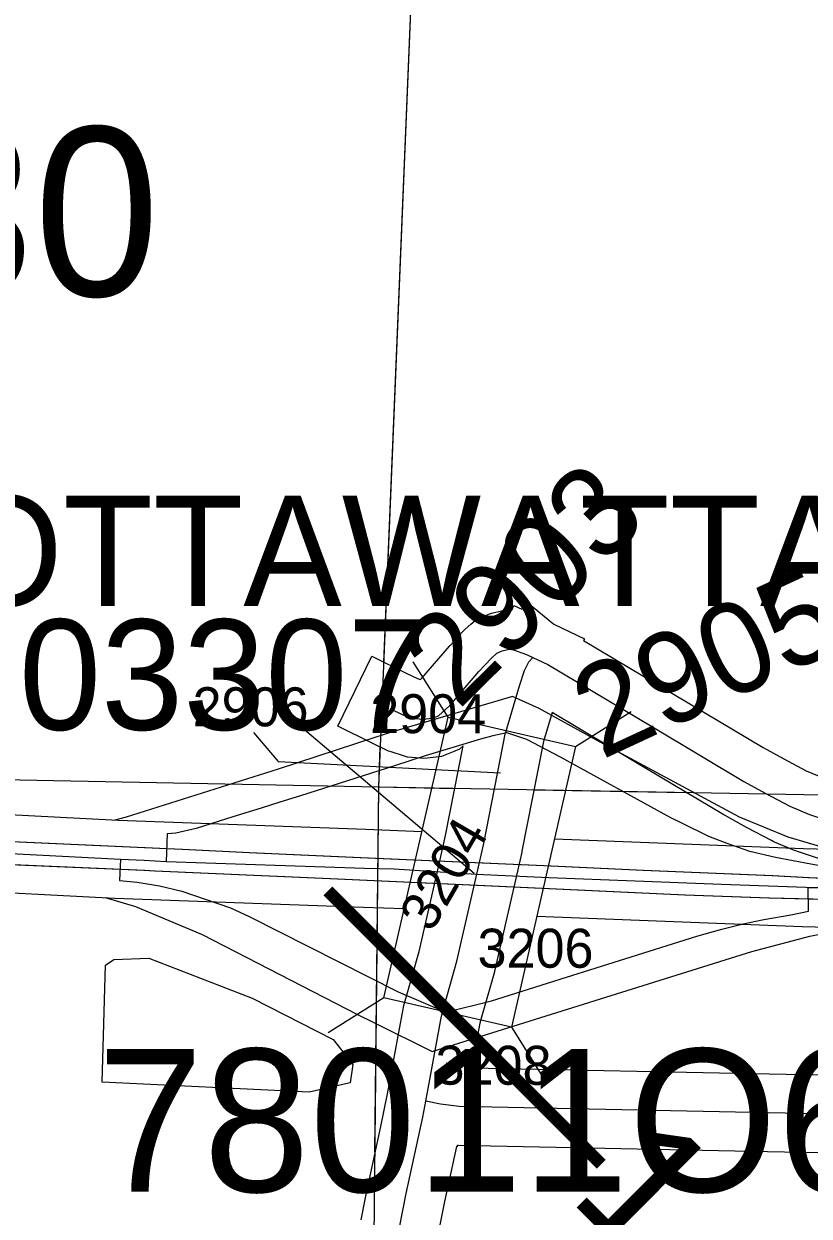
# Model space of a CAD drawing. Extents: x -132.8 to -73.3, y -60 to -26.
# Drawn here: x -126.96 to -126.356, y -43.548 to -42.63 of the extents above; entities that cross this region are included whole.
import ezdxf

# ---------------------------------------------------------------- set-up
doc = ezdxf.new("R2010")
doc.units = 0
for name, color, linetype in [('tdCoDivCarto', 7, 'Continuous'), ('tdCoHydroRiver', 7, 'Continuous'), ('tdCoInt', 7, 'Continuous'), ('tdCoIntCL', 7, 'Continuous'), ('tdCoIntRamp', 7, 'Continuous'), ('tdCoIntRte', 7, 'Continuous'), ('tdCoPrimary', 7, 'Continuous'), ('tdCoSecRdNmbr', 7, 'Continuous'), ('tdCoSecRteBand', 7, 'Continuous'), ('tdCoSecRteCL', 7, 'Continuous'), ('tdCoSectLine', 7, 'Continuous'), ('tdCoSectLinePart', 7, 'Continuous'), ('tdCoSectNmbr', 7, 'Continuous'), ('tdCoStrucNonDivPri', 7, 'Continuous'), ('tdCoStrucPriMaintName', 7, 'Continuous'), ('tdCoStrucSecCoName', 7, 'Continuous'), ('tdCoStrucSecFHWANum', 7, 'Continuous'), ('tdCoSurfConc', 7, 'Continuous'), ('tdCoSurfGravel', 7, 'Continuous'), ('tdStHwyIntRefPost1', 7, 'Continuous')]:
    doc.layers.add(name, color=color, linetype=linetype)

msp = doc.modelspace()

# ---------------------------------------------------------------- linework, layer by layer
at = {"layer": 'tdCoDivCarto'}
for p, q in [((-126.84998, -43.26482), (-127.0492, -43.25597)), ((-126.8381, -43.26534), (-126.84998, -43.26482)), ((-126.78656, -43.26806), (-126.8381, -43.26534)), ((-126.70099, -43.27176), (-126.78656, -43.26806)), ((-127.0075, -43.27532), (-126.86759, -43.28142)), ((-127.0075, -43.27532), (-126.86759, -43.28142)), ((-126.55968, -43.27792), (-126.70099, -43.27176)), ((-126.48324, -43.28162), (-126.55968, -43.27792)), ((-126.86759, -43.28142), (-126.85915, -43.28178)), ((-126.85915, -43.28178), (-126.72425, -43.2877)), ((-126.72425, -43.2877), (-126.59429, -43.29362)), ((-126.38385, -43.28581), (-126.48324, -43.28162)), ((-126.35581, -43.28715), (-126.38385, -43.28581)), ((-126.59429, -43.29362), (-126.45126, -43.30028)), ((-126.45126, -43.30028), (-126.3864, -43.30275)), ((-126.3864, -43.30275), (-126.34155, -43.30376))]:
    msp.add_line(p, q, dxfattribs=at)
for points in [[(-126.84998, -43.26482), (-127.0492, -43.25597), (-127.12244, -43.25277), (-127.14472, -43.25166)], [(-126.84998, -43.26482), (-127.0492, -43.25597), (-127.12244, -43.25277), (-127.14472, -43.25166)], [(-126.84998, -43.26482), (-127.0492, -43.25597), (-127.12244, -43.25277), (-127.14472, -43.25166)], [(-126.35581, -43.28715), (-126.38385, -43.28581), (-126.48324, -43.28162), (-126.55968, -43.27792), (-126.70099, -43.27176), (-126.78656, -43.26806), (-126.8381, -43.26534), (-126.84998, -43.26482)], [(-126.35581, -43.28715), (-126.38385, -43.28581), (-126.48324, -43.28162), (-126.55968, -43.27792), (-126.70099, -43.27176), (-126.78656, -43.26806), (-126.8381, -43.26534), (-126.84998, -43.26482)], [(-126.35581, -43.28715), (-126.38385, -43.28581), (-126.48324, -43.28162), (-126.55968, -43.27792), (-126.70099, -43.27176), (-126.78656, -43.26806), (-126.8381, -43.26534), (-126.84998, -43.26482)], [(-127.0075, -43.27532), (-126.86759, -43.28142)], [(-127.0075, -43.27532), (-126.86759, -43.28142)], [(-126.16224, -43.27792), (-126.16709, -43.27866), (-126.19446, -43.28187), (-126.22815, -43.28482), (-126.25069, -43.2868), (-126.2968, -43.28828), (-126.33231, -43.28828), (-126.35581, -43.28715)], [(-126.86759, -43.28142), (-126.85915, -43.28178), (-126.72425, -43.2877), (-126.59429, -43.29362), (-126.45126, -43.30028), (-126.3864, -43.30275), (-126.34155, -43.30376)], [(-126.86759, -43.28142), (-126.85915, -43.28178), (-126.72425, -43.2877), (-126.59429, -43.29362), (-126.45126, -43.30028), (-126.3864, -43.30275), (-126.34155, -43.30376)], [(-126.86759, -43.28142), (-126.85915, -43.28178), (-126.72425, -43.2877), (-126.59429, -43.29362), (-126.45126, -43.30028), (-126.3864, -43.30275), (-126.34155, -43.30376)]]:
    msp.add_lwpolyline(points, dxfattribs=at)
at = {"layer": 'tdCoHydroRiver'}
msp.add_lwpolyline([(-126.7408, -43.45211), (-126.89999, -43.44441), (-126.89744, -43.35455), (-126.89099, -43.35), (-126.86414, -43.34919), (-126.78451, -43.37986), (-126.72228, -43.41162), (-126.70706, -43.43098), (-126.70904, -43.44513), (-126.7408, -43.45211)], dxfattribs=at)
at = {"layer": 'tdCoInt'}
for points in [[(-126.55186, -43.25714), (-126.36026, -43.26458), (-126.30069, -43.26626), (-126.25605, -43.26586), (-126.16483, -43.25693), (-126.1179, -43.2503), (-126.026, -43.2282), (-125.95856, -43.20636), (-125.68881, -43.10485), (-125.19005, -42.91762), (-125.07247, -42.87419), (-125.01639, -42.85224), (-124.84004, -42.7862), (-124.76943, -42.76141), (-124.67519, -42.72546), (-124.66222, -42.72105)], [(-126.56548, -43.31662), (-126.36114, -43.32459), (-126.30169, -43.32627), (-126.25286, -43.32583), (-126.15771, -43.31652), (-126.10709, -43.30937), (-126.01003, -43.28604), (-125.93817, -43.26279), (-125.66785, -43.16107), (-125.16944, -42.97396), (-125.05087, -42.93017), (-124.99552, -42.9085), (-124.8201, -42.8428), (-124.74695, -42.81707), (-124.65502, -42.78198), (-124.64291, -42.77786)], [(-127.97291, -43.31996), (-127.5558, -43.2493), (-127.44439, -43.22984), (-127.39013, -43.22433), (-127.3303, -43.22342), (-127.14422, -43.22959), (-126.88767, -43.24287), (-126.69719, -43.2498), (-126.65393, -43.2516)], [(-127.95717, -43.38149), (-127.43603, -43.28929), (-127.38678, -43.28428), (-127.33084, -43.28343), (-127.14677, -43.28954), (-126.89018, -43.30282), (-126.69884, -43.30978), (-126.6675, -43.3108)]]:
    msp.add_lwpolyline(points, dxfattribs=at)
at = {"layer": 'tdCoIntCL'}
for points in [[(-126.34172, -43.29455), (-126.34172, -43.27893), (-126.35462, -43.27673), (-126.38179, -43.27152), (-126.40155, -43.26685), (-126.41883, -43.26081), (-126.4331, -43.25533), (-126.45443, -43.24477), (-126.46235, -43.24101), (-126.54726, -43.19441), (-126.57317, -43.18071), (-126.58855, -43.17551), (-126.59935, -43.17802), (-126.60889, -43.18047), (-126.65134, -43.19343), (-126.67495, -43.2009), (-126.74735, -43.22402), (-126.7632, -43.22896), (-126.77772, -43.23349), (-126.79942, -43.24039), (-126.82778, -43.24927), (-126.84332, -43.25297), (-126.84994, -43.2534), (-126.8508, -43.2746)], [(-127.70686, -43.30518), (-127.67895, -43.30047), (-127.56732, -43.28149), (-127.55646, -43.27964), (-127.54856, -43.2783), (-127.52643, -43.27462), (-127.46219, -43.2634), (-127.44447, -43.2604), (-127.43623, -43.25917), (-127.43318, -43.25872), (-127.41305, -43.25618), (-127.4064, -43.25567), (-127.38846, -43.2543), (-127.35956, -43.25387), (-127.33057, -43.25343), (-127.14549, -43.25957), (-126.98067, -43.26806), (-126.88593, -43.27294)], [(-126.88593, -43.27294), (-126.88679, -43.2894), (-126.87313, -43.29056), (-126.856, -43.2935), (-126.83863, -43.29741), (-126.8215, -43.30329), (-126.8012, -43.31038), (-126.78678, -43.31707), (-126.67226, -43.37497), (-126.63556, -43.39063), (-126.60041, -43.38195), (-126.5427, -43.3637), (-126.49289, -43.34792), (-126.44234, -43.33213), (-126.44228, -43.33212), (-126.4231, -43.32671), (-126.40658, -43.32251), (-126.39079, -43.31931), (-126.36983, -43.31561), (-126.35627, -43.31295), (-126.35654, -43.29457)], [(-126.88593, -43.27294), (-126.86763, -43.27353), (-126.8508, -43.2746)], [(-126.8508, -43.2746), (-126.69802, -43.27979), (-126.67535, -43.28027), (-126.61211, -43.28451), (-126.55617, -43.287), (-126.42327, -43.29204), (-126.42326, -43.29204), (-126.35831, -43.29451), (-126.35654, -43.29457)], [(-126.35654, -43.29457), (-126.34172, -43.29455)]]:
    msp.add_lwpolyline(points, dxfattribs=at)
at = {"layer": 'tdCoIntRamp'}
for points in [[(-126.5842, -43.14768), (-126.67732, -43.17511), (-126.6901, -43.17927)], [(-126.51671, -43.18282), (-126.56358, -43.15693), (-126.5842, -43.14768)], [(-126.6901, -43.17927), (-126.76448, -43.20347)], [(-126.34066, -43.26513), (-126.37184, -43.25588), (-126.40945, -43.24046), (-126.51671, -43.18282)], [(-126.76448, -43.20347), (-126.8817, -43.24046), (-126.89036, -43.24273)], [(-126.89765, -43.30243), (-126.8743, -43.30921), (-126.82313, -43.33078), (-126.70353, -43.39244), (-126.69038, -43.39895)], [(-126.64605, -43.42094), (-126.39989, -43.34404), (-126.35519, -43.33202), (-126.32361, -43.32565)], [(-126.69038, -43.39895), (-126.64605, -43.42094)]]:
    msp.add_lwpolyline(points, dxfattribs=at)
at = {"layer": 'tdCoIntRte'}
for points in [[(-125.98818, -43.23772), (-126.03627, -43.25178), (-126.08732, -43.26411), (-126.12727, -43.2725), (-126.16262, -43.27792), (-126.16746, -43.27866), (-126.19484, -43.28187), (-126.22852, -43.28482), (-126.25106, -43.2868), (-126.29718, -43.28828), (-126.33269, -43.28828), (-126.35619, -43.28715), (-126.38423, -43.28581), (-126.48361, -43.28162), (-126.56006, -43.27792), (-126.70137, -43.27176), (-126.78694, -43.26806), (-126.83848, -43.26534), (-126.85036, -43.26482), (-127.04958, -43.25597)], [(-125.98818, -43.23772), (-126.03627, -43.25178), (-126.08732, -43.26411), (-126.12727, -43.2725), (-126.16262, -43.27792), (-126.16746, -43.27866), (-126.19484, -43.28187), (-126.22852, -43.28482), (-126.25106, -43.2868), (-126.29718, -43.28828), (-126.33269, -43.28828), (-126.35619, -43.28715), (-126.38423, -43.28581), (-126.48361, -43.28162), (-126.56006, -43.27792), (-126.70137, -43.27176), (-126.78694, -43.26806), (-126.83848, -43.26534), (-126.85036, -43.26482), (-127.04958, -43.25597)], [(-127.00788, -43.27532), (-126.86797, -43.28142), (-126.85952, -43.28178), (-126.72463, -43.2877), (-126.59467, -43.29362), (-126.45164, -43.30028), (-126.38678, -43.30275), (-126.35674, -43.30342), (-126.34193, -43.30376), (-126.28814, -43.30497), (-126.22673, -43.30225), (-126.18404, -43.29877), (-126.18136, -43.29855), (-126.15176, -43.29461), (-126.11115, -43.28755), (-126.10491, -43.28647), (-126.05633, -43.27611), (-126.01835, -43.2665), (-125.96237, -43.24973)], [(-127.00788, -43.27532), (-126.86797, -43.28142), (-126.85952, -43.28178), (-126.72463, -43.2877), (-126.59467, -43.29362), (-126.45164, -43.30028), (-126.38678, -43.30275), (-126.34193, -43.30376), (-126.28814, -43.30497), (-126.22673, -43.30225), (-126.18404, -43.29877), (-126.18136, -43.29855), (-126.15176, -43.29461), (-126.11115, -43.28755), (-126.10491, -43.28647), (-126.05633, -43.27611), (-126.01835, -43.2665), (-125.96237, -43.24973)]]:
    msp.add_lwpolyline(points, dxfattribs=at)
at = {"layer": 'tdCoPrimary'}
msp.add_line((-127.0075, -43.27532), (-126.86759, -43.28142), dxfattribs=at)
msp.add_line((-127.0075, -43.27532), (-126.86759, -43.28142), dxfattribs=at)
for points in [[(-125.9878, -43.23772), (-126.03589, -43.25178), (-126.08694, -43.26411), (-126.12689, -43.2725), (-126.16709, -43.27866), (-126.19446, -43.28187), (-126.22815, -43.28482), (-126.25069, -43.2868), (-126.2968, -43.28828), (-126.33231, -43.28828), (-126.35581, -43.28715), (-126.38385, -43.28581), (-126.48324, -43.28162), (-126.55968, -43.27792), (-126.70099, -43.27176), (-126.78656, -43.26806), (-126.8381, -43.26534), (-126.84998, -43.26482), (-127.0492, -43.25597)], [(-126.84998, -43.26482), (-127.0492, -43.25597), (-127.12244, -43.25277), (-127.14472, -43.25166)], [(-126.84998, -43.26482), (-127.0492, -43.25597), (-127.12244, -43.25277), (-127.14472, -43.25166)], [(-127.0075, -43.27532), (-126.86759, -43.28142), (-126.85915, -43.28178), (-126.72425, -43.2877), (-126.59429, -43.29362), (-126.45126, -43.30028), (-126.3864, -43.30275), (-126.34155, -43.30376), (-126.28776, -43.30497), (-126.22635, -43.30225), (-126.18366, -43.29877), (-126.18098, -43.29855), (-126.15138, -43.29461), (-126.11077, -43.28755), (-126.10453, -43.28647), (-126.05595, -43.27611), (-126.01797, -43.2665), (-125.96199, -43.24973)], [(-126.35581, -43.28715), (-126.38385, -43.28581), (-126.48324, -43.28162), (-126.55968, -43.27792), (-126.70099, -43.27176), (-126.78656, -43.26806), (-126.8381, -43.26534), (-126.84998, -43.26482)], [(-126.35581, -43.28715), (-126.38385, -43.28581), (-126.48324, -43.28162), (-126.55968, -43.27792), (-126.70099, -43.27176), (-126.78656, -43.26806), (-126.8381, -43.26534), (-126.84998, -43.26482)], [(-126.86759, -43.28142), (-126.85915, -43.28178), (-126.72425, -43.2877), (-126.59429, -43.29362), (-126.45126, -43.30028), (-126.3864, -43.30275), (-126.34155, -43.30376)], [(-126.86759, -43.28142), (-126.85915, -43.28178), (-126.72425, -43.2877), (-126.59429, -43.29362), (-126.45126, -43.30028), (-126.3864, -43.30275), (-126.34155, -43.30376)]]:
    msp.add_lwpolyline(points, dxfattribs=at)
at = {"layer": 'tdCoSecRdNmbr'}
msp.add_lwpolyline([(-126.7835, -43.17533), (-126.76459, -43.19759), (-126.59331, -43.20649)], dxfattribs=at)
at = {"layer": 'tdCoSecRteBand'}
for points in [[(-126.70061, -43.55047), (-126.69543, -43.52433), (-126.69537, -43.52404), (-126.69531, -43.52376), (-126.68544, -43.4786), (-126.68039, -43.45355), (-126.67501, -43.4243), (-126.66839, -43.38823), (-126.66814, -43.38688), (-126.66777, -43.38556), (-126.66671, -43.3818), (-126.65612, -43.34398), (-126.64098, -43.27782), (-126.63567, -43.25462), (-126.62209, -43.18574), (-126.62488, -43.1883), (-126.62995, -43.19033), (-126.63489, -43.1923), (-126.63872, -43.19383), (-126.64283, -43.19427), (-126.64974, -43.19501), (-126.65253, -43.19531), (-126.65533, -43.19509), (-126.66149, -43.1946), (-126.66488, -43.19432), (-126.66813, -43.1933), (-126.6775, -43.19034), (-126.67962, -43.18967), (-126.68162, -43.18869), (-126.69173, -43.18376), (-126.7187, -43.17061), (-126.69239, -43.11668), (-126.66543, -43.12984), (-126.65731, -43.13379), (-126.65499, -43.13453), (-126.65405, -43.13366), (-126.63279, -43.1089), (-126.63241, -43.10847), (-126.63203, -43.10805), (-126.62265, -43.09794), (-126.62167, -43.09687), (-126.62058, -43.09591), (-126.61614, -43.09196), (-126.61291, -43.08908), (-126.60899, -43.08724), (-126.60479, -43.08527), (-126.60199, -43.08394), (-126.59897, -43.08323), (-126.59379, -43.08199), (-126.58824, -43.08067), (-126.58472, -43.08118), (-126.58305, -43.07763), (-126.57693, -43.08051), (-126.57261, -43.0753), (-126.55245, -43.09201), (-126.52875, -43.10314), (-126.5294, -43.10454), (-126.45976, -43.14608), (-126.39114, -43.18701), (-126.37532, -43.19574), (-126.358, -43.20486), (-126.34502, -43.2103)], [(-126.34542, -43.27333), (-126.3649, -43.26692), (-126.36603, -43.26655), (-126.36713, -43.26609), (-126.38242, -43.25968), (-126.38363, -43.25917), (-126.38479, -43.25856), (-126.40353, -43.2487), (-126.4038, -43.24856), (-126.40406, -43.24841), (-126.42058, -43.23929), (-126.42102, -43.23905), (-126.42145, -43.23879), (-126.4905, -43.19761), (-126.55354, -43.16001), (-126.56025, -43.18229), (-126.57689, -43.26667), (-126.57698, -43.26712), (-126.57708, -43.26756), (-126.58249, -43.2912), (-126.5978, -43.35807), (-126.59796, -43.35877), (-126.59815, -43.35946), (-126.60894, -43.39798), (-126.60962, -43.40042), (-126.61569, -43.43344), (-126.38669, -43.43819), (-126.07204, -43.44435)], [(-125.74334, -43.51075), (-126.0732, -43.50434), (-126.07321, -43.50434), (-126.07321, -43.50434), (-126.38788, -43.49818), (-126.3879, -43.49818), (-126.38791, -43.49818), (-126.62589, -43.49324), (-126.62667, -43.49323), (-126.62685, -43.49416), (-126.62741, -43.49406), (-126.63663, -43.53628), (-126.64148, -43.56075)]]:
    msp.add_lwpolyline(points, dxfattribs=at)
at = {"layer": 'tdCoSecRteCL'}
for points in [[(-126.56865, -43.11754), (-126.557, -43.12301), (-126.47513, -43.17184), (-126.40608, -43.21303), (-126.38956, -43.22215), (-126.37081, -43.23201), (-126.35552, -43.23843), (-126.33604, -43.24484), (-126.31705, -43.25002), (-126.29239, -43.2547), (-126.26773, -43.25668), (-126.2448, -43.25692), (-126.21027, -43.25495), (-126.16983, -43.251), (-126.12224, -43.24311), (-126.06453, -43.23127), (-125.98882, -43.20982), (-125.93087, -43.19009), (-125.78019, -43.13362), (-125.60609, -43.06802), (-125.42015, -42.99798), (-125.21596, -42.92129), (-125.05492, -42.86136)], [(-126.67858, -43.1568), (-126.66847, -43.16173), (-126.6591, -43.16469), (-126.65293, -43.16518), (-126.64603, -43.16444), (-126.6411, -43.16247), (-126.63246, -43.15458), (-126.61002, -43.12844), (-126.60065, -43.11833), (-126.59621, -43.11438), (-126.59202, -43.11241), (-126.58684, -43.11118), (-126.58339, -43.11167), (-126.57328, -43.11537), (-126.56865, -43.11754)], [(-126.65093, -43.45923), (-126.63888, -43.39365), (-126.63783, -43.38989), (-126.62704, -43.35137), (-126.61174, -43.28451), (-126.60632, -43.26087), (-126.58944, -43.17526), (-126.5894, -43.17505), (-126.5787, -43.13954), (-126.575, -43.1277), (-126.57155, -43.12104), (-126.56865, -43.11754)], [(-126.67932, -43.97701), (-126.67784, -43.88971), (-126.67675, -43.79795), (-126.67636, -43.76469), (-126.67463, -43.6473), (-126.6734, -43.58368), (-126.67266, -43.57085), (-126.67118, -43.5563), (-126.666, -43.53016), (-126.65318, -43.47147), (-126.65093, -43.45923)], [(-125.04254, -43.49802), (-125.29704, -43.49186), (-125.42898, -43.4889), (-125.69006, -43.48212), (-125.74266, -43.48076), (-126.07262, -43.47435), (-126.38729, -43.46818), (-126.62527, -43.46325), (-126.63957, -43.46152), (-126.65093, -43.45923)]]:
    msp.add_lwpolyline(points, dxfattribs=at)
at = {"layer": 'tdCoSectLine'}
for points in [[(-126.6872, -43.2173), (-126.6545, -42.42728)], [(-127.67482, -43.19789), (-126.6872, -43.2173)], [(-126.69726, -44.20866), (-126.6872, -43.2173)], [(-126.6872, -43.2173), (-125.66265, -43.23573)]]:
    msp.add_lwpolyline(points, dxfattribs=at)
at = {"layer": 'tdCoSectLinePart'}
for points in [[(-126.68323, -43.12125), (-126.6545, -42.42728)], [(-126.6872, -43.2173), (-126.68594, -43.18669)], [(-127.67482, -43.19789), (-126.6872, -43.2173)], [(-126.69006, -43.4985), (-126.6872, -43.2173)], [(-126.6872, -43.2173), (-126.62877, -43.21835)], [(-126.56752, -43.21945), (-126.45071, -43.22155)]]:
    msp.add_lwpolyline(points, dxfattribs=at)
at = {"layer": 'tdCoStrucNonDivPri'}
for p, q in [((-126.63379, -43.16359), (-126.66059, -43.12089)), ((-126.53559, -43.18607), (-126.49289, -43.15928)), ((-126.68326, -43.37971), (-126.63379, -43.16359)), ((-126.63379, -43.16359), (-126.53559, -43.18607)), ((-126.53559, -43.18607), (-126.58506, -43.40219)), ((-126.68326, -43.37971), (-126.72596, -43.40649)), ((-126.58506, -43.40219), (-126.68326, -43.37971)), ((-126.58506, -43.40219), (-126.58506, -43.40219)), ((-126.58506, -43.40219), (-126.55825, -43.44487))]:
    msp.add_line(p, q, dxfattribs=at)
at = {"layer": 'tdCoStrucSecFHWANum'}
msp.add_line((-126.75596, -43.16341), (-126.61372, -43.28362), dxfattribs=at)
at = {"layer": 'tdCoSurfConc'}
msp.add_lwpolyline([(-126.63783, -43.38989), (-126.62704, -43.35137), (-126.61174, -43.28451), (-126.60632, -43.26087), (-126.58944, -43.17526)], dxfattribs=at)
at = {"layer": 'tdCoSurfGravel'}
for points in [[(-126.67858, -43.1568), (-126.66847, -43.16173), (-126.6591, -43.16469), (-126.65293, -43.16518), (-126.64603, -43.16444), (-126.6411, -43.16247), (-126.63246, -43.15458), (-126.61002, -43.12844), (-126.60065, -43.11833), (-126.59621, -43.11438), (-126.59202, -43.11241), (-126.58684, -43.11118), (-126.58339, -43.11167), (-126.57328, -43.11537), (-126.56865, -43.11754), (-126.557, -43.12301), (-126.47513, -43.17184), (-126.40608, -43.21303), (-126.38956, -43.22215), (-126.37081, -43.23201), (-126.35552, -43.23843)], [(-126.58944, -43.17526), (-126.5894, -43.17505), (-126.5787, -43.13954), (-126.575, -43.1277), (-126.57155, -43.12104), (-126.56865, -43.11754)], [(-126.65093, -43.45923), (-126.63888, -43.39365), (-126.63783, -43.38989)], [(-126.67675, -43.79795), (-126.67636, -43.76469), (-126.67463, -43.6473), (-126.6734, -43.58368), (-126.67266, -43.57085), (-126.67118, -43.5563), (-126.666, -43.53016), (-126.65318, -43.47147), (-126.65093, -43.45923)], [(-125.69006, -43.48212), (-125.74266, -43.48076), (-126.07262, -43.47435), (-126.38729, -43.46818), (-126.62527, -43.46325), (-126.63957, -43.46152), (-126.65093, -43.45923)]]:
    msp.add_lwpolyline(points, dxfattribs=at)

# ---------------------------------------------------------------- texts
at = {"layer": 'tdCoSecRdNmbr'}
for s, height, rotation, p in [('2903', 0.07, 44.90519, (-126.62585, -43.1587)), ('2905', 0.07, 24.90528, (-126.51573, -43.19662)), ('2906', 0.03, 359.90533, (-126.83045, -43.1705)), ('2904', 0.03, 359.90534, (-126.69375, -43.17581)), ('3204', 0.03, 59.90532, (-126.64666, -43.33016)), ('3206', 0.03, 359.90531, (-126.61111, -43.35635)), ('3208', 0.03, 359.9053, (-126.64344, -43.44641))]:
    msp.add_text(s, height=height, rotation=rotation, dxfattribs=at).set_placement(p)
at = {"layer": 'tdCoSectNmbr'}
msp.add_text('30', height=0.13, rotation=359.90491, dxfattribs=at).set_placement((-127.0493, -42.83912))
at = {"layer": 'tdCoStrucPriMaintName'}
msp.add_text('78011O680', height=0.11, dxfattribs=at).set_placement((-126.90391, -43.52892))
msp.add_text('78011O680', height=0.11, dxfattribs=at).set_placement((-126.90391, -43.52892))
msp.add_text('78011O680', height=0.11, dxfattribs=at).set_placement((-126.90391, -43.52892))
at = {"layer": 'tdCoStrucSecCoName'}
msp.add_text('POTTAWATTAMIE', height=0.085, dxfattribs=at).set_placement((-127.09451, -43.07798))
at = {"layer": 'tdCoStrucSecFHWANum'}
msp.add_text('603307', height=0.085, dxfattribs=at).set_placement((-127.02732, -43.1733))
at = {"layer": 'tdStHwyIntRefPost1'}
msp.add_text('‒‒‒‒1', height=0.1, rotation=315, dxfattribs=at).set_placement((-126.75227, -43.32341))

doc.saveas('drawing.dxf')
